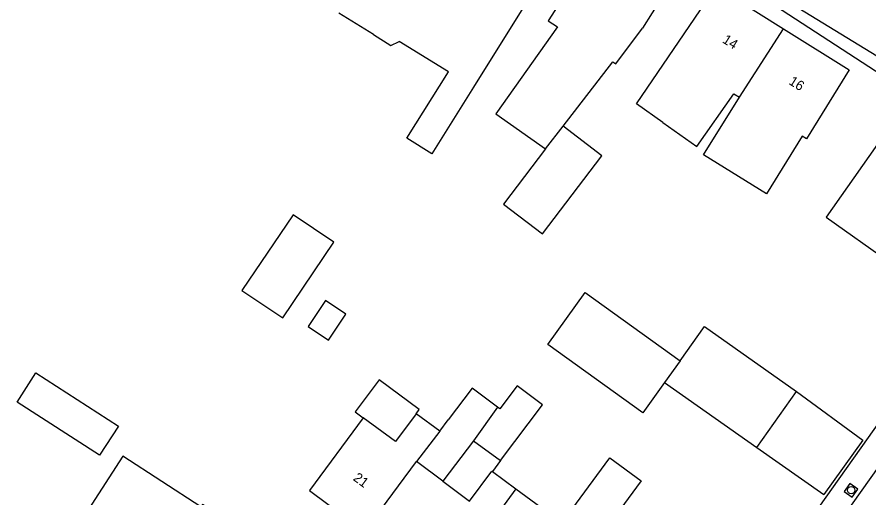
# Model space of a CAD drawing. Extents: x 136000 to 141000, y 400494 to 402006.
# Drawn here: x 137648.8 to 137735.7, y 401864.8 to 401913.8 of the extents above; entities that cross this region are included whole.
import ezdxf

# ---------------------------------------------------------------- set-up
doc = ezdxf.new("R2010")
doc.units = 0
for name, color, linetype in [('gg-anno-huisnummerreeks BGT', 7, 'Continuous'), ('gg-bbg-bijgebouw', 7, 'Continuous'), ('gg-bbg-gedigitaliseerde bebouwing', 7, 'Continuous'), ('gg-bbg-gedigitaliseerde bijgebouw', 7, 'Continuous'), ('gg-bbg-hoofdgebouw', 7, 'Continuous'), ('gg-bbg-luifel en loopbrug', 7, 'Continuous'), ('gg-bbg-tussenscheiding', 7, 'Continuous'), ('gg-knt-verharding', 7, 'Continuous'), ('gt-symb-rioolschacht', 7, 'Continuous')]:
    doc.layers.add(name, color=color, linetype=linetype)

# ---------------------------------------------------------------- blocks, each defined once
blk = doc.blocks.new('gt0-RS')
at = {"layer": 'gt-symb-rioolschacht'}
blk.add_lwpolyline([(-0.5, -0.5), (0.5, -0.5), (0.5, 0.5), (-0.5, 0.5)], close=True, dxfattribs=at)
blk.add_circle((0, 0), 0.375, dxfattribs=at)

msp = doc.modelspace()

# ---------------------------------------------------------------- linework, layer by layer
at = {"layer": 'gg-bbg-bijgebouw'}
msp.add_line((137735.047, 401870.689), (137731.064, 401865.152), dxfattribs=at)
at = {"layer": 'gg-bbg-gedigitaliseerde bebouwing'}
for p, q in [((137703.188, 401919.286), (137695.336, 401906.689)), ((137716.57, 401919.04), (137712.574, 401912.697)), ((137685.145, 401912.058), (137681.623, 401914.213)), ((137692.778, 401908.257), (137687.763, 401911.332)), ((137721.877, 401906.004), (137722.448, 401905.649)), ((137684.096, 401872.988), (137678.62, 401865.56)), ((137691.898, 401871.628), (137689.493, 401873.403)), ((137691.898, 401871.628), (137692.754, 401872.764)), ((137697.268, 401867.504), (137699.658, 401865.75))]:
    msp.add_line(p, q, dxfattribs=at)
for points in [[(137714.634, 401903.077), (137711.949, 401904.968), (137720.07, 401916.95)], [(137702.961, 401913.442), (137703.9, 401912.843), (137697.626, 401903.97), (137702.684, 401900.394)], [(137685.145, 401912.058), (137686.902, 401910.923), (137687.763, 401911.332)], [(137704.476, 401902.71), (137709.537, 401909.252), (137709.838, 401909.06), (137712.574, 401912.697)], [(137695.336, 401906.689), (137691.104, 401899.9), (137688.558, 401901.487), (137692.778, 401908.257)], [(137714.634, 401903.077), (137718.097, 401900.638), (137721.877, 401906.004)], [(137739.35, 401904.88), (137731.3, 401893.425), (137737.71, 401888.871), (137740.627, 401892.978)], [(137697.791, 401874.07), (137695.205, 401876.018), (137692.754, 401872.764)], [(137689.493, 401873.403), (137687.39, 401870.556), (137684.096, 401872.988)], [(137668.682, 401863.523), (137667.713, 401864.154), (137667.546, 401863.896), (137659.573, 401869.063), (137656.035, 401863.605)], [(137694.942, 401864.492), (137697.193, 401867.559), (137697.268, 401867.504)], [(137699.658, 401865.75), (137697.54, 401862.865), (137700.721, 401860.531)]]:
    msp.add_lwpolyline(points, dxfattribs=at)
at = {"layer": 'gg-bbg-gedigitaliseerde bijgebouw'}
for p, q in [((137650.708, 401877.55), (137659.132, 401872.146)), ((137714.822, 401876.576), (137724.227, 401869.954)), ((137728.293, 401875.659), (137735.047, 401870.689)), ((137695.336, 401870.647), (137698.094, 401868.636)), ((137724.227, 401869.954), (137731.064, 401865.152))]:
    msp.add_line(p, q, dxfattribs=at)
for points in [[(137702.684, 401900.394), (137698.4, 401894.767), (137702.379, 401891.738), (137708.436, 401899.695), (137704.476, 401902.71)], [(137671.733, 401885.969), (137675.882, 401883.167), (137681.084, 401890.871), (137676.935, 401893.673), (137671.733, 401885.969)], [(137714.822, 401876.576), (137712.596, 401873.496), (137702.919, 401880.462), (137706.735, 401885.764), (137716.423, 401878.79)], [(137678.465, 401882.28), (137680.537, 401880.881), (137682.328, 401883.533), (137680.256, 401884.932), (137678.465, 401882.28)], [(137716.423, 401878.79), (137718.883, 401882.284), (137728.293, 401875.659)], [(137659.132, 401872.146), (137657.217, 401869.161), (137648.793, 401874.565), (137650.708, 401877.55)], [(137698.094, 401868.636), (137702.37, 401874.312), (137699.793, 401876.254), (137698.018, 401873.899), (137697.791, 401874.07)], [(137709.251, 401868.911), (137712.434, 401866.572), (137707.709, 401860.144), (137704.526, 401862.483), (137709.251, 401868.911)]]:
    msp.add_lwpolyline(points, dxfattribs=at)
at = {"layer": 'gg-bbg-hoofdgebouw'}
for p, q in [((137720.07, 401916.95), (137726.95, 401912.638)), ((137695.336, 401870.647), (137692.219, 401866.532)), ((137684.24, 401861.41), (137689.544, 401868.536)), ((137692.219, 401866.532), (137689.544, 401868.536)), ((137678.62, 401865.56), (137684.24, 401861.41))]:
    msp.add_line(p, q, dxfattribs=at)
for points in [[(137708.382, 401922.345), (137705.186, 401917.337), (137705.371, 401917.219), (137702.961, 401913.442)], [(137726.95, 401912.638), (137733.66, 401908.432), (137729.282, 401901.412), (137728.858, 401901.677), (137725.203, 401895.8), (137718.8, 401899.781), (137722.448, 401905.649)]]:
    msp.add_lwpolyline(points, dxfattribs=at)
at = {"layer": 'gg-bbg-luifel en loopbrug'}
for p, q in [((137698.094, 401868.636), (137697.268, 401867.504)), ((137692.219, 401866.532), (137694.942, 401864.492))]:
    msp.add_line(p, q, dxfattribs=at)
for points in [[(137689.493, 401873.403), (137689.813, 401873.836), (137685.708, 401876.866), (137683.286, 401873.586), (137684.096, 401872.988)], [(137699.658, 401865.75), (137704.397, 401862.272), (137702.28, 401859.387), (137700.721, 401860.531)]]:
    msp.add_lwpolyline(points, dxfattribs=at)
at = {"layer": 'gg-bbg-tussenscheiding'}
for p, q in [((137722.448, 401905.649), (137726.95, 401912.638)), ((137702.684, 401900.394), (137704.476, 401902.71)), ((137716.423, 401878.79), (137714.822, 401876.576)), ((137724.227, 401869.954), (137728.293, 401875.659)), ((137697.791, 401874.07), (137695.336, 401870.647)), ((137691.898, 401871.628), (137689.544, 401868.536))]:
    msp.add_line(p, q, dxfattribs=at)
at = {"layer": 'gg-knt-verharding'}
for p, q in [((137753.405, 401899.46), (137721.373, 401919.078)), ((137753.99, 401896.821), (137720.924, 401918.344)), ((137711.24, 401836.71), (137753.99, 401896.821)), ((137738.17, 401870.172), (137713.06, 401834.77))]:
    msp.add_line(p, q, dxfattribs=at)

# ---------------------------------------------------------------- block references
at = {"layer": 'gt-symb-rioolschacht', "rotation": 54.56219853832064}
msp.add_blockref('gt0-RS', (137733.848, 401865.605), dxfattribs=at)

# ---------------------------------------------------------------- texts
at = {"layer": 'gg-anno-huisnummerreeks BGT'}
for s, rotation, p in [('14', 327.9, (137720.639, 401911.282)), ('16', 327.9, (137727.411, 401907.038)), ('21', 323.5, (137682.985, 401866.688))]:
    msp.add_text(s, height=1, rotation=rotation, dxfattribs=at).set_placement(p)

doc.saveas('drawing.dxf')
